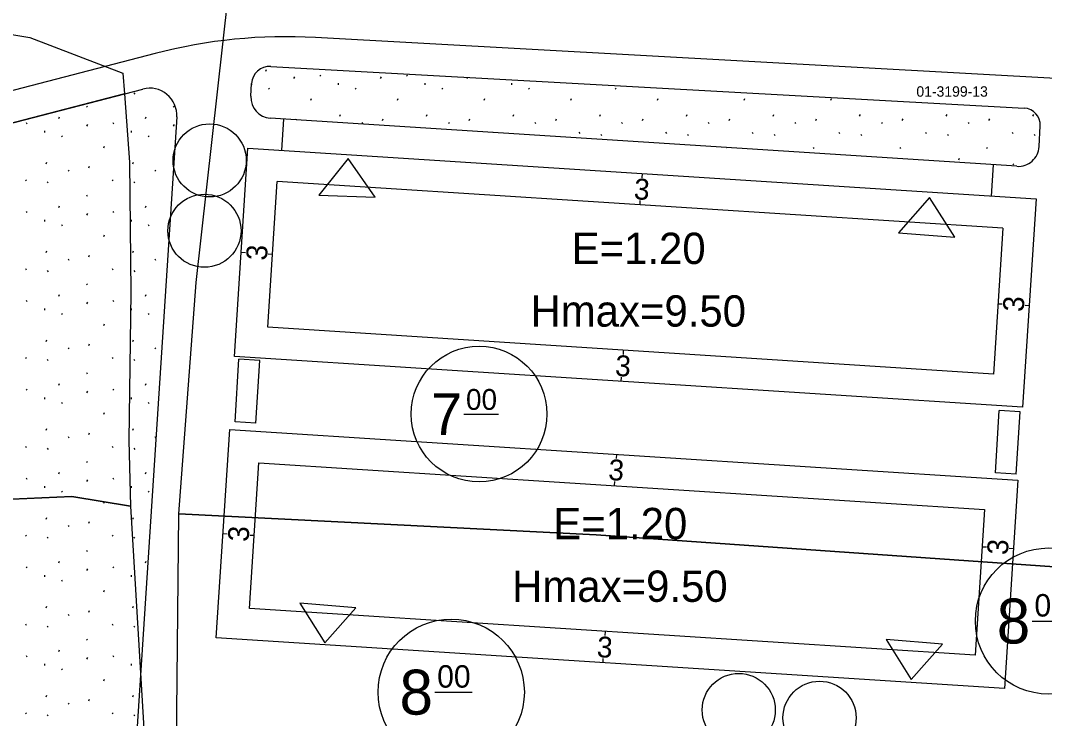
# Model space of a CAD drawing. Extents: x 419396 to 421519, y 4453567 to 4456767.
# Drawn here: x 421112.1 to 421210.1, y 4454759.6 to 4454826.5 of the extents above; entities that cross this region are included whole.
import ezdxf

# ---------------------------------------------------------------- set-up
doc = ezdxf.new("R2010")
doc.units = 0
for name, color, linetype in [('0_KADASTRO', 7, 'Continuous'), ('Level 16', 7, 'Continuous'), ('Level 20', 7, 'Continuous'), ('Level 28', 7, 'Continuous'), ('Level 29', 7, 'Continuous'), ('Level 30', 7, 'Continuous'), ('Level 41', 7, 'Continuous'), ('Level 53', 7, 'Continuous'), ('Level 55', 7, 'Continuous'), ('Level 58', 7, 'Continuous'), ('Level 62', 7, 'Continuous')]:
    doc.layers.add(name, color=color, linetype=linetype)

msp = doc.modelspace()

# ---------------------------------------------------------------- linework, layer by layer
at = {"layer": '0_KADASTRO'}
for points in [[(421127.23, 4454779.24), (421128.91, 4454801.39), (421131.96, 4454828.83), (421129.84, 4454852.82), (421130.22, 4454865.45), (421131.1, 4454878.14), (421221.51, 4454877.03), (421220.47, 4454824.89), (421298.12, 4454819), (421298.8, 4454768.82), (421229.78, 4454772.84), (421167.18, 4454777.23)], [(421028.757, 4454779.729), (421031.18, 4454814.37), (421031.268, 4454815.21), (421037.79, 4454815.4), (421037.91, 4454827.443), (421072.693, 4454827.787), (421077.33, 4454827.7), (421089.42, 4454827.23), (421092.96, 4454826.99), (421103.25, 4454826.33), (421109.8, 4454825.9), (421109.67, 4454825.41), (421112.98, 4454824.87), (421121.89, 4454821.45), (421122.04, 4454819.47), (421074.61, 4454807.15), (421073.47, 4454806.68), (421072.47, 4454805.87), (421071.73, 4454804.83), (421071.38, 4454803.63), (421071.31, 4454802.31), (421077.68, 4454779.15), (421065.39, 4454778.6), (421062.65, 4454788.54)], [(421071.31, 4454802.31), (421071.38, 4454803.63), (421071.73, 4454804.83), (421072.47, 4454805.87), (421073.47, 4454806.68), (421074.61, 4454807.15), (421122.04, 4454819.47), (421122.53, 4454812.93), (421122.63, 4454800.46), (421122.46, 4454786.27), (421122.61, 4454779.98), (421116.99, 4454780.91), (421077.68, 4454779.15)], [(421124.65, 4454719), (421126.97, 4454754.01), (421127.23, 4454779.24), (421167.18, 4454777.23), (421229.78, 4454772.84), (421298.8, 4454768.82), (421298.65, 4454753.52), (421298.33, 4454743.86), (421297.3, 4454718.68), (421298.068, 4454709.078), (421301.26, 4454686.4), (421297.127, 4454679.683), (421290.65, 4454667.07), (421256.97, 4454668.8), (421199.108, 4454672.121), (421204.961, 4454719.606), (421191.939, 4454719.058)]]:
    msp.add_lwpolyline(points, close=True, dxfattribs=at)
msp.add_lwpolyline([(421028.563, 4454776.952), (421116.99, 4454780.91), (421122.61, 4454779.98), (421124.13, 4454754.4), (421119.75, 4454712.65), (421119.74, 4454670.93), (421119.78, 4454646.86), (421115.84, 4454617.61), (421110.18, 4454569.28)], dxfattribs=at)
at = {"layer": 'Level 16'}
for p, q in [((421143.45, 4454813.271), (421140.623, 4454809.77)), ((421146.02, 4454809.577), (421143.45, 4454813.271)), ((421140.623, 4454809.77), (421146.02, 4454809.577)), ((421199.084, 4454809.529), (421196.116, 4454806.147)), ((421201.5, 4454805.733), (421199.084, 4454809.529)), ((421196.116, 4454806.147), (421201.5, 4454805.733)), ((421144.189, 4454770.235), (421138.808, 4454770.676)), ((421138.808, 4454770.676), (421141.204, 4454766.867)), ((421141.204, 4454766.867), (421144.189, 4454770.235)), ((421200.334, 4454766.733), (421194.953, 4454767.191)), ((421194.953, 4454767.191), (421197.338, 4454763.375)), ((421197.338, 4454763.375), (421200.334, 4454766.733))]:
    msp.add_line(p, q, dxfattribs=at)
at = {"layer": 'Level 20'}
for p, q in [((421171.58, 4454811.831), (421171.554, 4454811.432)), ((421135.75, 4454797.105), (421136.657, 4454811.076)), ((421206.116, 4454806.598), (421136.657, 4454811.076)), ((421171.387, 4454808.837), (421171.412, 4454809.236)), ((421206.116, 4454806.598), (421205.208, 4454792.627)), ((421133.21, 4454804.285), (421133.609, 4454804.259)), ((421136.204, 4454804.091), (421135.804, 4454804.117)), ((421205.646, 4454799.363), (421206.045, 4454799.337)), ((421208.64, 4454799.169), (421208.24, 4454799.195)), ((421205.208, 4454792.627), (421135.75, 4454797.105)), ((421169.782, 4454794.911), (421169.756, 4454794.512)), ((421169.589, 4454791.918), (421169.615, 4454792.317)), ((421169.132, 4454784.932), (421169.107, 4454784.533)), ((421134, 4454770.162), (421134.907, 4454784.133)), ((421134.907, 4454784.133), (421204.366, 4454779.655)), ((421168.939, 4454781.939), (421168.965, 4454782.338)), ((421204.366, 4454779.655), (421203.458, 4454765.684)), ((421131.46, 4454777.342), (421131.859, 4454777.316)), ((421134.453, 4454777.147), (421134.054, 4454777.173)), ((421204.134, 4454776.083), (421204.533, 4454776.057)), ((421207.127, 4454775.888), (421206.728, 4454775.914)), ((421203.458, 4454765.684), (421134, 4454770.162)), ((421168.032, 4454767.968), (421168.006, 4454767.569)), ((421167.839, 4454764.974), (421167.864, 4454765.373))]:
    msp.add_line(p, q, dxfattribs=at)
at = {"layer": 'Level 28'}
for p, q in [((421136.035, 4454822.095), (421208.161, 4454818.102)), ((421074.613, 4454807.147), (421123.795, 4454819.928)), ((421134.132, 4454819.229), (421134.2, 4454820.453)), ((421127.036, 4454817.249), (421120.289, 4454713.38)), ((421207.455, 4454812.523), (421135.993, 4454817.131)), ((421137.269, 4454817.048), (421137.076, 4454814.055)), ((421209.581, 4454814.409), (421209.691, 4454816.393)), ((421132.561, 4454794.304), (421133.857, 4454814.262)), ((421205.187, 4454812.67), (421204.994, 4454809.676)), ((421209.303, 4454809.398), (421208.007, 4454789.44)), ((421130.811, 4454767.361), (421132.107, 4454787.319)), ((421207.553, 4454782.455), (421206.257, 4454762.497))]:
    msp.add_line(p, q, dxfattribs=at)
for centre, radius, start, end in [((421135.939, 4454820.356), 1.742, 86.83112, 176.83112), ((421124.448, 4454817.417), 2.594, 356.2833, 104.56688), ((421136.121, 4454819.119), 1.992, 176.83112, 266.31114), ((421208.071, 4454816.482), 1.622, 356.83112, 86.83112), ((421207.584, 4454814.519), 2, 266.31114, 356.83112)]:
    msp.add_arc(centre, radius, start, end, dxfattribs=at)
at = {"layer": 'Level 29'}
for p, q in [((421133.857, 4454814.262), (421209.303, 4454809.398)), ((421208.007, 4454789.44), (421132.561, 4454794.304)), ((421132.107, 4454787.319), (421207.553, 4454782.455)), ((421206.257, 4454762.497), (421130.811, 4454767.361))]:
    msp.add_line(p, q, dxfattribs=at)
at = {"layer": 'Level 41'}
for p, q in [((421135.561, 4454821.651), (421135.632, 4454821.81)), ((421143.854, 4454821.651), (421143.86, 4454821.663)), ((421138.26, 4454820.922), (421138.332, 4454821.082)), ((421140.725, 4454821.267), (421140.796, 4454821.16)), ((421146.553, 4454820.922), (421146.625, 4454821.082)), ((421149.018, 4454821.267), (421149.089, 4454821.16)), ((421154.846, 4454820.922), (421154.905, 4454821.051)), ((421134.198, 4454820.406), (421134.208, 4454820.316)), ((421135.82, 4454820.006), (421135.89, 4454819.899)), ((421142.483, 4454820.476), (421142.501, 4454820.316)), ((421144.113, 4454820.006), (421144.183, 4454819.899)), ((421150.776, 4454820.476), (421150.794, 4454820.316)), ((421152.406, 4454820.006), (421152.476, 4454819.899)), ((421159.069, 4454820.476), (421159.087, 4454820.316)), ((421160.699, 4454820.006), (421160.769, 4454819.899)), ((421167.375, 4454820.361), (421167.38, 4454820.316)), ((421168.992, 4454820.006), (421169.062, 4454819.899)), ((421122.942, 4454819.549), (421123.013, 4454819.442)), ((421139.876, 4454818.862), (421139.948, 4454819.022)), ((421148.169, 4454818.862), (421148.241, 4454819.022)), ((421156.462, 4454818.862), (421156.534, 4454819.022)), ((421164.755, 4454818.862), (421164.827, 4454819.022)), ((421173.048, 4454818.862), (421173.12, 4454819.022)), ((421181.341, 4454818.862), (421181.413, 4454819.022)), ((421189.634, 4454818.862), (421189.706, 4454819.022)), ((421118.387, 4454818.288), (421118.458, 4454818.181)), ((421126.68, 4454818.288), (421126.751, 4454818.181)), ((421112.617, 4454816.711), (421112.688, 4454816.604)), ((421115.746, 4454817.095), (421115.817, 4454817.254)), ((421120.91, 4454816.711), (421120.981, 4454816.604)), ((421124.039, 4454817.095), (421124.11, 4454817.254)), ((421138.46, 4454816.972), (421138.509, 4454817.084)), ((421142.648, 4454817.332), (421142.718, 4454817.492)), ((421144.743, 4454816.716), (421144.814, 4454816.61)), ((421146.731, 4454816.924), (421146.802, 4454817.084)), ((421150.941, 4454817.332), (421151.011, 4454817.492)), ((421153.036, 4454816.716), (421153.107, 4454816.61)), ((421155.024, 4454816.924), (421155.095, 4454817.084)), ((421159.234, 4454817.332), (421159.304, 4454817.492)), ((421161.329, 4454816.716), (421161.4, 4454816.61)), ((421163.317, 4454816.924), (421163.388, 4454817.084)), ((421167.527, 4454817.332), (421167.597, 4454817.492)), ((421169.622, 4454816.716), (421169.693, 4454816.61)), ((421171.61, 4454816.924), (421171.681, 4454817.084)), ((421175.82, 4454817.332), (421175.89, 4454817.492)), ((421177.915, 4454816.716), (421177.986, 4454816.61)), ((421179.903, 4454816.924), (421179.974, 4454817.084)), ((421184.113, 4454817.332), (421184.183, 4454817.492)), ((421186.208, 4454816.716), (421186.279, 4454816.61)), ((421188.196, 4454816.924), (421188.267, 4454817.084)), ((421192.406, 4454817.332), (421192.476, 4454817.492)), ((421194.501, 4454816.716), (421194.572, 4454816.61)), ((421196.489, 4454816.924), (421196.56, 4454817.084)), ((421200.699, 4454817.332), (421200.769, 4454817.492)), ((421202.794, 4454816.716), (421202.865, 4454816.61)), ((421204.782, 4454816.924), (421204.853, 4454817.084)), ((421208.992, 4454817.332), (421209.062, 4454817.492)), ((421114.375, 4454815.92), (421114.393, 4454815.76)), ((421118.445, 4454816.366), (421118.517, 4454816.526)), ((421122.668, 4454815.92), (421122.686, 4454815.76)), ((421126.738, 4454816.366), (421126.81, 4454816.526)), ((421157.244, 4454815.787), (421157.262, 4454815.76)), ((421165.537, 4454815.787), (421165.608, 4454815.68)), ((421173.83, 4454815.787), (421173.901, 4454815.68)), ((421182.123, 4454815.787), (421182.194, 4454815.68)), ((421190.416, 4454815.787), (421190.487, 4454815.68)), ((421198.709, 4454815.787), (421198.78, 4454815.68)), ((421207.002, 4454815.787), (421207.073, 4454815.68)), ((421116.005, 4454815.45), (421116.075, 4454815.343)), ((421124.298, 4454815.45), (421124.368, 4454815.343)), ((421167.636, 4454815.595), (421167.707, 4454815.488)), ((421175.929, 4454815.595), (421176, 4454815.488)), ((421184.222, 4454815.595), (421184.293, 4454815.488)), ((421192.515, 4454815.595), (421192.586, 4454815.488)), ((421200.808, 4454815.595), (421200.879, 4454815.488)), ((421209.101, 4454815.595), (421209.172, 4454815.488)), ((421120.061, 4454814.306), (421120.133, 4454814.466)), ((421179.667, 4454814.334), (421179.68, 4454814.315)), ((421187.96, 4454814.334), (421188.031, 4454814.227)), ((421196.253, 4454814.334), (421196.324, 4454814.227)), ((421204.546, 4454814.334), (421204.617, 4454814.227)), ((421114.54, 4454812.776), (421114.61, 4454812.936)), ((421122.833, 4454812.776), (421122.903, 4454812.936)), ((421201.905, 4454813.141), (421201.976, 4454813.3)), ((421207.069, 4454812.757), (421207.14, 4454812.65)), ((421116.635, 4454812.16), (421116.706, 4454812.054)), ((421118.623, 4454812.368), (421118.694, 4454812.528)), ((421124.928, 4454812.16), (421124.999, 4454812.054)), ((421112.55, 4454811.231), (421112.621, 4454811.124)), ((421114.649, 4454811.039), (421114.72, 4454810.932)), ((421120.843, 4454811.231), (421120.914, 4454811.124)), ((421122.942, 4454811.039), (421123.013, 4454810.932)), ((421118.387, 4454809.778), (421118.458, 4454809.671)), ((421112.617, 4454808.201), (421112.688, 4454808.094)), ((421115.746, 4454808.585), (421115.817, 4454808.744)), ((421118.445, 4454807.856), (421118.517, 4454808.016)), ((421120.91, 4454808.201), (421120.981, 4454808.094)), ((421124.039, 4454808.585), (421124.11, 4454808.744)), ((421114.375, 4454807.41), (421114.393, 4454807.25)), ((421116.005, 4454806.94), (421116.075, 4454806.833)), ((421122.668, 4454807.41), (421122.686, 4454807.25)), ((421124.298, 4454806.94), (421124.368, 4454806.833)), ((421120.061, 4454805.796), (421120.133, 4454805.956)), ((421114.54, 4454804.266), (421114.61, 4454804.426)), ((421118.623, 4454803.858), (421118.694, 4454804.018)), ((421122.833, 4454804.266), (421122.903, 4454804.426)), ((421116.635, 4454803.65), (421116.706, 4454803.544)), ((421124.928, 4454803.65), (421124.999, 4454803.544)), ((421112.55, 4454802.721), (421112.621, 4454802.614)), ((421114.649, 4454802.529), (421114.72, 4454802.422)), ((421120.843, 4454802.721), (421120.914, 4454802.614)), ((421122.942, 4454802.529), (421123.013, 4454802.422)), ((421118.387, 4454801.268), (421118.458, 4454801.161)), ((421115.746, 4454800.075), (421115.817, 4454800.234)), ((421124.039, 4454800.075), (421124.11, 4454800.234)), ((421112.617, 4454799.691), (421112.688, 4454799.584)), ((421118.445, 4454799.346), (421118.517, 4454799.506)), ((421120.91, 4454799.691), (421120.981, 4454799.584)), ((421114.375, 4454798.9), (421114.393, 4454798.74)), ((421116.005, 4454798.43), (421116.075, 4454798.323)), ((421122.668, 4454798.9), (421122.686, 4454798.74)), ((421124.298, 4454798.43), (421124.368, 4454798.323)), ((421120.061, 4454797.286), (421120.133, 4454797.446)), ((421114.54, 4454795.756), (421114.61, 4454795.916)), ((421116.635, 4454795.14), (421116.706, 4454795.034)), ((421118.623, 4454795.348), (421118.694, 4454795.508)), ((421122.833, 4454795.756), (421122.903, 4454795.916)), ((421124.928, 4454795.14), (421124.999, 4454795.034)), ((421112.55, 4454794.211), (421112.621, 4454794.104)), ((421120.843, 4454794.211), (421120.914, 4454794.104)), ((421114.649, 4454794.019), (421114.72, 4454793.912)), ((421122.942, 4454794.019), (421123.013, 4454793.912)), ((421118.387, 4454792.758), (421118.458, 4454792.651)), ((421112.617, 4454791.181), (421112.688, 4454791.074)), ((421115.746, 4454791.565), (421115.817, 4454791.724)), ((421120.91, 4454791.181), (421120.981, 4454791.074)), ((421124.039, 4454791.565), (421124.11, 4454791.724)), ((421114.375, 4454790.39), (421114.393, 4454790.23)), ((421118.445, 4454790.836), (421118.517, 4454790.996)), ((421122.668, 4454790.39), (421122.686, 4454790.23)), ((421116.005, 4454789.92), (421116.075, 4454789.813)), ((421124.298, 4454789.92), (421124.368, 4454789.813)), ((421120.061, 4454788.776), (421120.133, 4454788.936)), ((421114.54, 4454787.246), (421114.61, 4454787.406)), ((421122.833, 4454787.246), (421122.903, 4454787.406)), ((421116.635, 4454786.63), (421116.706, 4454786.524)), ((421118.623, 4454786.838), (421118.694, 4454786.998)), ((421124.928, 4454786.63), (421124.999, 4454786.524)), ((421112.55, 4454785.701), (421112.621, 4454785.594)), ((421114.649, 4454785.509), (421114.72, 4454785.402)), ((421120.843, 4454785.701), (421120.914, 4454785.594)), ((421122.942, 4454785.509), (421123.013, 4454785.402)), ((421118.387, 4454784.248), (421118.458, 4454784.141)), ((421112.617, 4454782.671), (421112.688, 4454782.564)), ((421115.746, 4454783.055), (421115.817, 4454783.214)), ((421118.445, 4454782.326), (421118.517, 4454782.486)), ((421120.91, 4454782.671), (421120.981, 4454782.564)), ((421124.039, 4454783.055), (421124.11, 4454783.214)), ((421114.375, 4454781.88), (421114.393, 4454781.72)), ((421116.005, 4454781.41), (421116.075, 4454781.303)), ((421122.668, 4454781.88), (421122.686, 4454781.72)), ((421124.298, 4454781.41), (421124.368, 4454781.303)), ((421120.061, 4454780.266), (421120.133, 4454780.426)), ((421114.54, 4454778.736), (421114.61, 4454778.896)), ((421118.623, 4454778.328), (421118.694, 4454778.488)), ((421122.833, 4454778.736), (421122.903, 4454778.896)), ((421116.635, 4454778.12), (421116.706, 4454778.014)), ((421112.55, 4454777.191), (421112.621, 4454777.084)), ((421114.649, 4454776.999), (421114.72, 4454776.892)), ((421120.843, 4454777.191), (421120.914, 4454777.084)), ((421122.942, 4454776.999), (421123.013, 4454776.892)), ((421118.387, 4454775.738), (421118.458, 4454775.631)), ((421115.746, 4454774.545), (421115.817, 4454774.704)), ((421124.039, 4454774.545), (421124.11, 4454774.704)), ((421112.617, 4454774.161), (421112.688, 4454774.054)), ((421118.445, 4454773.816), (421118.517, 4454773.976)), ((421120.91, 4454774.161), (421120.981, 4454774.054)), ((421114.375, 4454773.37), (421114.393, 4454773.21)), ((421116.005, 4454772.9), (421116.075, 4454772.793)), ((421122.668, 4454773.37), (421122.686, 4454773.21)), ((421120.061, 4454771.756), (421120.133, 4454771.916)), ((421114.54, 4454770.226), (421114.61, 4454770.386)), ((421116.635, 4454769.61), (421116.706, 4454769.504)), ((421118.623, 4454769.818), (421118.694, 4454769.978)), ((421122.833, 4454770.226), (421122.903, 4454770.386)), ((421112.55, 4454768.681), (421112.621, 4454768.574)), ((421120.843, 4454768.681), (421120.914, 4454768.574)), ((421114.649, 4454768.489), (421114.72, 4454768.382)), ((421122.942, 4454768.489), (421123.013, 4454768.382)), ((421118.387, 4454767.228), (421118.458, 4454767.121)), ((421115.746, 4454766.035), (421115.817, 4454766.194)), ((421112.617, 4454765.651), (421112.688, 4454765.544)), ((421114.375, 4454764.86), (421114.393, 4454764.7)), ((421118.445, 4454765.306), (421118.517, 4454765.466)), ((421120.91, 4454765.651), (421120.981, 4454765.544)), ((421122.668, 4454764.86), (421122.686, 4454764.7)), ((421116.005, 4454764.39), (421116.075, 4454764.283)), ((421120.061, 4454763.246), (421120.133, 4454763.406)), ((421114.54, 4454761.716), (421114.61, 4454761.876)), ((421122.833, 4454761.716), (421122.903, 4454761.876)), ((421116.635, 4454761.1), (421116.706, 4454760.994)), ((421118.623, 4454761.308), (421118.694, 4454761.468)), ((421112.55, 4454760.171), (421112.621, 4454760.064)), ((421114.649, 4454759.979), (421114.72, 4454759.872)), ((421120.843, 4454760.171), (421120.914, 4454760.064)), ((421122.942, 4454759.979), (421123.013, 4454759.872))]:
    msp.add_line(p, q, dxfattribs=at)
at = {"layer": 'Level 53'}
for p, q in [((421132.617, 4454788.046), (421132.986, 4454794.034)), ((421134.982, 4454793.911), (421132.986, 4454794.034)), ((421134.613, 4454787.923), (421134.982, 4454793.911)), ((421205.405, 4454783.153), (421205.773, 4454789.142)), ((421207.77, 4454789.019), (421205.773, 4454789.142)), ((421207.401, 4454783.03), (421207.77, 4454789.019)), ((421134.613, 4454787.923), (421132.617, 4454788.046)), ((421207.401, 4454783.03), (421205.405, 4454783.153))]:
    msp.add_line(p, q, dxfattribs=at)
at = {"layer": 'Level 55'}
for centre in [(421130.188, 4454813.086), (421129.689, 4454806.35), (421180.833, 4454760.445), (421188.567, 4454759.697)]:
    msp.add_circle(centre, 3.5, dxfattribs=at)
at = {"layer": 'Level 58'}
for p, q in [((421154.526, 4454788.793), (421157.824, 4454788.793)), ((421208.92, 4454768.963), (421212.471, 4454768.963)), ((421151.751, 4454762.153), (421155.302, 4454762.153))]:
    msp.add_line(p, q, dxfattribs=at)
for centre, radius in [((421155.975, 4454788.793), 6.5), ((421210.48, 4454768.963), 7), ((421153.311, 4454762.153), 7)]:
    msp.add_circle(centre, radius, dxfattribs=at)
at = {"layer": 'Level 62'}
for p, q in [((421264.518, 4454817.99), (421140.312, 4454824.866)), ((421124.964, 4454823.334), (421071.979, 4454809.565))]:
    msp.add_line(p, q, dxfattribs=at)
msp.add_arc((421137.547, 4454774.915), 50.028, 86.83112, 104.56688, dxfattribs=at)

# ---------------------------------------------------------------- texts
at = {"layer": '0_KADASTRO'}
msp.add_text('01-3199-13', height=1, dxfattribs=at).set_placement((421197.834, 4454819.192))
at = {"layer": 'Level 20'}
for rotation, p in [(356.31113, (421170.753, 4454809.379)), (86.2833, (421135.661, 4454803.458)), (86.2833, (421208.097, 4454798.536)), (356.31113, (421168.956, 4454792.459)), (356.31113, (421168.306, 4454782.481)), (86.2833, (421133.911, 4454776.515)), (86.2833, (421206.585, 4454775.256)), (356.31113, (421167.206, 4454765.516))]:
    msp.add_text('3', height=2, rotation=rotation, dxfattribs=at).set_placement(p)
at = {"layer": 'Level 30'}
for s, p in [('E=1.20', (421164.837, 4454803.167)), ('Hmax=9.50', (421160.899, 4454797.167)), ('E=1.20', (421163.079, 4454776.803)), ('Hmax=9.50', (421159.142, 4454770.803))]:
    msp.add_text(s, height=3, dxfattribs=at).set_placement(p)
at = {"layer": 'Level 58'}
for s, height, p in [('00', 1.9983, (421154.726, 4454789.193)), ('7', 3.997, (421151.379, 4454786.795)), ('00', 2.1521, (421209.135, 4454769.394)), ('8', 4.304, (421205.53, 4454766.811)), ('00', 2.1521, (421151.966, 4454762.583)), ('8', 4.304, (421148.361, 4454760))]:
    msp.add_text(s, height=height, dxfattribs=at).set_placement(p)

doc.saveas('drawing.dxf')
